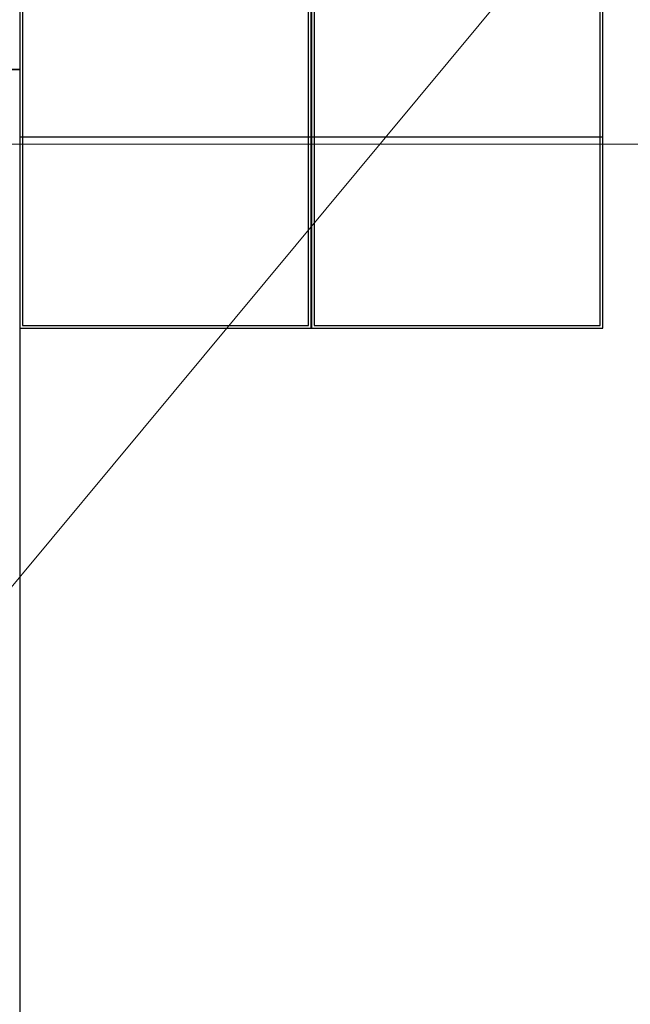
# Model space of a CAD drawing. Header units: millimetres. Extents: x -1290 to 1795, y -4192 to -1311.
# Tile 402 of 656: x 1472.32 to 1474.41, y -3692.35 to -3688.98. Entities that reach past the tile are written whole.
import ezdxf

# ---------------------------------------------------------------- set-up
doc = ezdxf.new("R2010")
doc.units = ezdxf.units.MM
doc.layers.add('45', color=7, linetype='Continuous')
doc.layers.add('Aparatura', color=7, linetype='Continuous', lineweight=13)

# ---------------------------------------------------------------- blocks, each defined once
blk = doc.blocks.new('*U215')
at = {"layer": '45', "color": 7}
for points in [[(549.433006, -233.593193), (567.434375, -233.593193), (567.434375, -233.593193), (567.434375, -316.554934), (567.434375, -316.554934), (549.433006, -316.554934), (549.433006, -316.554934), (549.433006, -233.593193), (549.433006, -233.593193)], [(549.433006, -297.55465), (567.434375, -297.55465), (549.433006, -297.55465)]]:
    blk.add_lwpolyline(points, close=True, dxfattribs=at)
blk = doc.blocks.new('*U251')
at = {"layer": '45', "color": 7}
for points in [[(435.005325, -698.804806), (435.005325, -750.882783)], [(435.005325, -747.602662), (439.999438, -747.602662)]]:
    blk.add_lwpolyline(points, dxfattribs=at)
for points in [[(435.005325, -750.882783), (439.999438, -750.882783), (439.999438, -750.882783), (439.999438, -698.804806), (439.999438, -698.804806), (435.005325, -698.804806), (435.005325, -750.882783)], [(435.050091, -750.837899), (439.954672, -750.837899), (439.954672, -698.84969), (435.050091, -698.84969), (435.050091, -750.837899)]]:
    blk.add_lwpolyline(points, close=True, dxfattribs=at)
blk = doc.blocks.new('*U252')
at = {"layer": '45', "color": 7}
for points in [[(440.00302, -698.804806), (440.00302, -750.882783)], [(440.00302, -747.602662), (444.997133, -747.602662)]]:
    blk.add_lwpolyline(points, dxfattribs=at)
for points in [[(440.00302, -750.882783), (444.997133, -750.882783), (444.997133, -750.882783), (444.997133, -698.804806), (444.997133, -698.804806), (440.00302, -698.804806), (440.00302, -750.882783)], [(440.047786, -750.837899), (444.952366, -750.837899), (444.952366, -698.84969), (440.047786, -698.84969), (440.047786, -750.837899)]]:
    blk.add_lwpolyline(points, close=True, dxfattribs=at)

msp = doc.modelspace()

# ---------------------------------------------------------------- linework, layer by layer
at = {"layer": 'Aparatura', "color": 7, "lineweight": 13}
for points in [[(1464.4856, -3700.3051), (1490.0832, -3669.5157)], [(1412.53, -3689.4022), (1542.0388, -3689.4022)]]:
    msp.add_lwpolyline(points, dxfattribs=at)
msp.add_lwpolyline([(1542.0388, -3689.4026), (1412.53, -3689.4026), (1412.53, -3680.4182), (1542.0388, -3680.4182), (1542.0388, -3689.4026)], close=True, dxfattribs=at)

# ---------------------------------------------------------------- block references
at = {"layer": 'Aparatura', "color": 7, "lineweight": 13, "xscale": 0.2, "yscale": 0.2, "zscale": 0.2}
for name, p in [('*U215', (1358.8293, -3629.6349)), ('*U252', (1385.3152, -3539.8565)), ('*U251', (1385.3152, -3539.8565))]:
    msp.add_blockref(name, p, dxfattribs=at)

doc.saveas('drawing.dxf')
